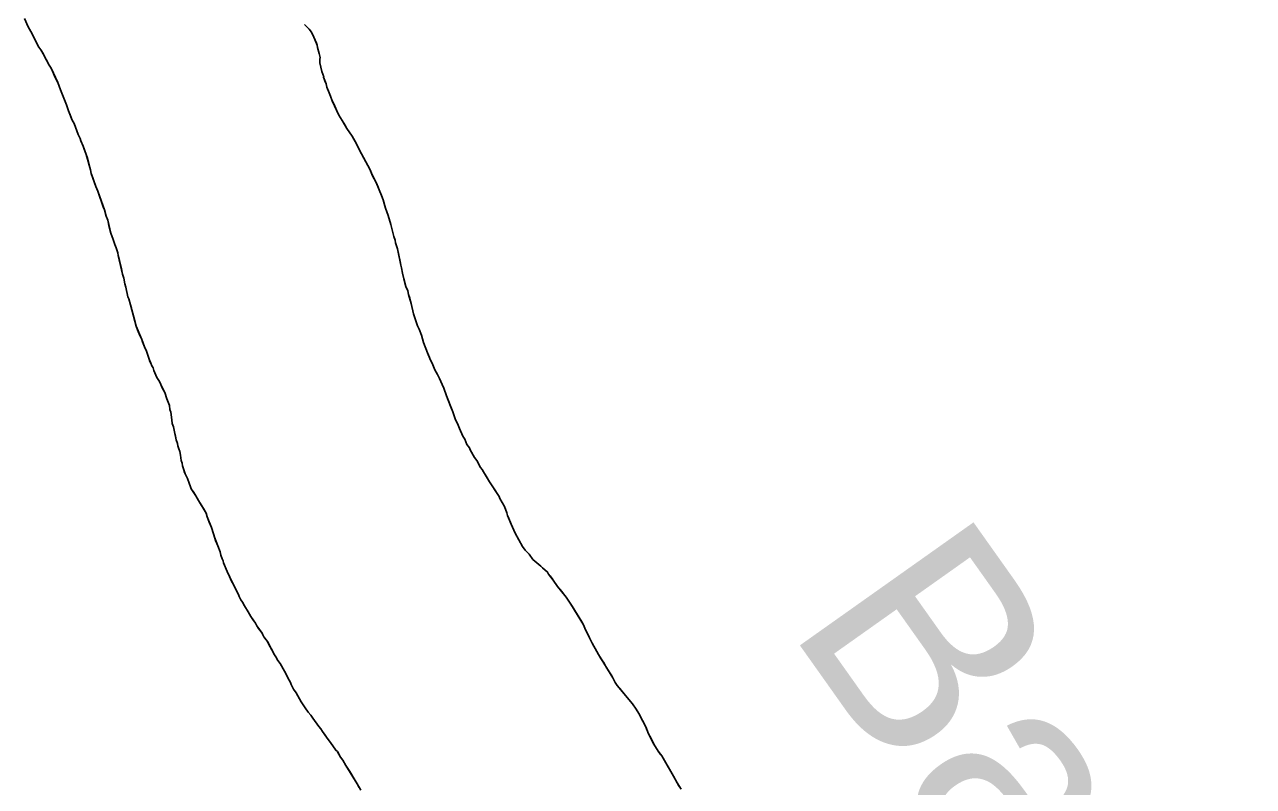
# Model space of a CAD drawing. Extents: x 3172297 to 3210190, y 958463 to 983887.
# Drawn here: x 3178569 to 3179238, y 965547 to 965963 of the extents above; entities that cross this region are included whole.
import ezdxf

# ---------------------------------------------------------------- set-up
doc = ezdxf.new("R2010")
doc.units = 0
for name, color, linetype in [('V-RIVR-IDEN', 7, 'Continuous'), ('V-SITE-VEGE', 7, 'Continuous'), ('V-TOPO-SHOR', 7, 'Continuous')]:
    doc.layers.add(name, color=color, linetype=linetype)

msp = doc.modelspace()

# ---------------------------------------------------------------- linework, layer by layer
at = {"layer": 'V-SITE-VEGE'}
for p, q in [((3178570.55, 965961.45), (3178568.66, 965966.02)), ((3178572.02, 965958.95), (3178570.55, 965961.45)), ((3178723.72, 965960.27), (3178721.21, 965962.76)), ((3178724.98, 965958.61), (3178723.72, 965960.27)), ((3178576.42, 965950.42), (3178572.02, 965958.95)), ((3178726.23, 965955.9), (3178724.98, 965958.61)), ((3178728.12, 965951.53), (3178726.23, 965955.9)), ((3178577.47, 965948.97), (3178576.42, 965950.42)), ((3178578.73, 965946.88), (3178577.47, 965948.97)), ((3178582.08, 965940.65), (3178578.73, 965946.88)), ((3178728.34, 965950.28), (3178728.12, 965951.53)), ((3178729.18, 965946.95), (3178728.34, 965950.28)), ((3178729.81, 965944.87), (3178729.18, 965946.95)), ((3178583.13, 965938.98), (3178582.08, 965940.65)), ((3178729.61, 965943.82), (3178729.81, 965944.87)), ((3178729.61, 965941.95), (3178729.61, 965943.82)), ((3178730.67, 965937.16), (3178729.61, 965941.95)), ((3178586.7, 965931.08), (3178583.13, 965938.98)), ((3178731.72, 965934.24), (3178730.67, 965937.16)), ((3178731.52, 965934.04), (3178731.72, 965934.24)), ((3178732.98, 965930.5), (3178731.52, 965934.04)), ((3178588.17, 965927.12), (3178586.7, 965931.08)), ((3178591.53, 965919), (3178588.17, 965927.12)), ((3178733.41, 965928.62), (3178732.98, 965930.5)), ((3178734.67, 965925.5), (3178733.41, 965928.62)), ((3178735.3, 965923.63), (3178734.67, 965925.5)), ((3178736.35, 965921.13), (3178735.3, 965923.63)), ((3178739.92, 965913.43), (3178736.35, 965921.13)), ((3178592.58, 965915.67), (3178591.53, 965919)), ((3178594.68, 965910.68), (3178592.58, 965915.67)), ((3178741.8, 965910.52), (3178739.92, 965913.43)), ((3178595.73, 965908.8), (3178594.68, 965910.68)), ((3178597.83, 965902.77), (3178595.73, 965908.8)), ((3178744.31, 965906.15), (3178741.8, 965910.52)), ((3178747.25, 965901.99), (3178744.31, 965906.15)), ((3178598.88, 965900.69), (3178597.83, 965902.77)), ((3178599.3, 965899.44), (3178598.88, 965900.69)), ((3178600.56, 965896.53), (3178599.3, 965899.44)), ((3178749.76, 965897.42), (3178747.25, 965901.99)), ((3178602.24, 965891.95), (3178600.56, 965896.53)), ((3178752.28, 965892.22), (3178749.76, 965897.42)), ((3178604.56, 965883.62), (3178602.24, 965891.95)), ((3178756.89, 965883.9), (3178752.28, 965892.22)), ((3178604.98, 965881.54), (3178604.56, 965883.62)), ((3178607.5, 965874.46), (3178604.98, 965881.54)), ((3178758.36, 965880.35), (3178756.89, 965883.9)), ((3178760.25, 965876.61), (3178758.36, 965880.35)), ((3178608.56, 965871.96), (3178607.5, 965874.46)), ((3178763.19, 965869.54), (3178760.25, 965876.61)), ((3178612.13, 965861.76), (3178608.56, 965871.96)), ((3178764.03, 965867.25), (3178763.19, 965869.54)), ((3178765.29, 965862.67), (3178764.03, 965867.25)), ((3178613.18, 965858.22), (3178612.13, 965861.76)), ((3178766.76, 965858.71), (3178765.29, 965862.67)), ((3178614.02, 965856.14), (3178613.18, 965858.22)), ((3178615.71, 965849.06), (3178614.02, 965856.14)), ((3178768.24, 965853.72), (3178766.76, 965858.71)), ((3178769.93, 965847.26), (3178768.24, 965853.72)), ((3178616.97, 965845.52), (3178615.71, 965849.06)), ((3178770.56, 965845.18), (3178769.93, 965847.26)), ((3178617.82, 965842.82), (3178616.97, 965845.52)), ((3178618.66, 965840.94), (3178617.82, 965842.82)), ((3178619.5, 965838.24), (3178618.66, 965840.94)), ((3178770.77, 965843.72), (3178770.56, 965845.18)), ((3178771.82, 965840.39), (3178770.77, 965843.72)), ((3178773.73, 965831.64), (3178771.82, 965840.39)), ((3178619.71, 965836.78), (3178619.5, 965838.24)), ((3178622.04, 965826.58), (3178619.71, 965836.78)), ((3178622.67, 965824.49), (3178622.04, 965826.58)), ((3178774.15, 965830.19), (3178773.73, 965831.64)), ((3178774.57, 965827.27), (3178774.15, 965830.19)), ((3178776.47, 965819.98), (3178774.57, 965827.27)), ((3178623.3, 965821.37), (3178622.67, 965824.49)), ((3178623.93, 965819.5), (3178623.3, 965821.37)), ((3178624.99, 965814.29), (3178623.93, 965819.5)), ((3178777.52, 965817.48), (3178776.47, 965819.98)), ((3178625.41, 965813.25), (3178624.99, 965814.29)), ((3178626.46, 965809.92), (3178625.41, 965813.25)), ((3178777.95, 965815.61), (3178777.52, 965817.48)), ((3178779.42, 965810.61), (3178777.95, 965815.61)), ((3178629.42, 965798.26), (3178626.46, 965809.92)), ((3178780.69, 965804.99), (3178779.42, 965810.61)), ((3178782.79, 965798.54), (3178780.69, 965804.99)), ((3178632.57, 965790.97), (3178629.42, 965798.26)), ((3178783.63, 965796.67), (3178782.79, 965798.54)), ((3178784.89, 965793.33), (3178783.63, 965796.67)), ((3178786.16, 965789.38), (3178784.89, 965793.33)), ((3178634.04, 965787.02), (3178632.57, 965790.97)), ((3178635.09, 965784.73), (3178634.04, 965787.02)), ((3178788.26, 965783.76), (3178786.16, 965789.38)), ((3178636.56, 965780.36), (3178635.09, 965784.73)), ((3178637.41, 965778.07), (3178636.56, 965780.36)), ((3178789.93, 965779.81), (3178788.26, 965783.76)), ((3178790.78, 965778.14), (3178789.93, 965779.81)), ((3178638.03, 965776.61), (3178637.41, 965778.07)), ((3178638.66, 965775.57), (3178638.03, 965776.61)), ((3178639.08, 965774.12), (3178638.66, 965775.57)), ((3178640.76, 965770.37), (3178639.08, 965774.12)), ((3178792.25, 965774.4), (3178790.78, 965778.14)), ((3178793.71, 965771.9), (3178792.25, 965774.4)), ((3178642.23, 965768.08), (3178640.76, 965770.37)), ((3178642.86, 965766.42), (3178642.23, 965768.08)), ((3178645.17, 965762.05), (3178642.86, 965766.42)), ((3178794.76, 965769.82), (3178793.71, 965771.9)), ((3178796.23, 965766.49), (3178794.76, 965769.82)), ((3178797.07, 965764.41), (3178796.23, 965766.49)), ((3178646.22, 965758.71), (3178645.17, 965762.05)), ((3178798.54, 965760.24), (3178797.07, 965764.41)), ((3178802.11, 965751.5), (3178798.54, 965760.24)), ((3178647.69, 965754.97), (3178646.22, 965758.71)), ((3178647.9, 965752.89), (3178647.69, 965754.97)), ((3178648.32, 965751.43), (3178647.9, 965752.89)), ((3178648.96, 965747.27), (3178648.32, 965751.43)), ((3178649.18, 965745.18), (3178648.96, 965747.27)), ((3178802.75, 965749.42), (3178802.11, 965751.5)), ((3178803.59, 965747.13), (3178802.75, 965749.42)), ((3178804.64, 965745.26), (3178803.59, 965747.13)), ((3178649.81, 965743.31), (3178649.18, 965745.18)), ((3178650.44, 965740.6), (3178649.81, 965743.31)), ((3178651.29, 965736.23), (3178650.44, 965740.6)), ((3178805.69, 965742.55), (3178804.64, 965745.26)), ((3178807.57, 965738.39), (3178805.69, 965742.55)), ((3178651.92, 965734.35), (3178651.29, 965736.23)), ((3178652.13, 965733.1), (3178651.92, 965734.35)), ((3178652.76, 965731.44), (3178652.13, 965733.1)), ((3178808.62, 965736.73), (3178807.57, 965738.39)), ((3178809.67, 965733.82), (3178808.62, 965736.73)), ((3178811.14, 965731.95), (3178809.67, 965733.82)), ((3178653.19, 965729.98), (3178652.76, 965731.44)), ((3178653.61, 965727.9), (3178653.19, 965729.98)), ((3178654.04, 965724.98), (3178653.61, 965727.9)), ((3178811.56, 965730.9), (3178811.14, 965731.95)), ((3178813.86, 965726.74), (3178811.56, 965730.9)), ((3178815.12, 965725.08), (3178813.86, 965726.74)), ((3178654.46, 965723.53), (3178654.04, 965724.98)), ((3178654.67, 965722.07), (3178654.46, 965723.53)), ((3178655.3, 965720.4), (3178654.67, 965722.07)), ((3178656.14, 965717.7), (3178655.3, 965720.4)), ((3178817.21, 965721.13), (3178815.12, 965725.08)), ((3178818.05, 965720.09), (3178817.21, 965721.13)), ((3178818.68, 965718.84), (3178818.05, 965720.09)), ((3178822.03, 965713.43), (3178818.68, 965718.84)), ((3178657.4, 965715.2), (3178656.14, 965717.7)), ((3178658.45, 965712.7), (3178657.4, 965715.2)), ((3178659.08, 965710.62), (3178658.45, 965712.7)), ((3178823.92, 965710.73), (3178822.03, 965713.43)), ((3178659.5, 965709.58), (3178659.08, 965710.62)), ((3178662.01, 965705.84), (3178659.5, 965709.58)), ((3178663.48, 965703.14), (3178662.01, 965705.84)), ((3178827.27, 965705.32), (3178823.92, 965710.73)), ((3178827.69, 965704.28), (3178827.27, 965705.32)), ((3178667.67, 965696.27), (3178663.48, 965703.14)), ((3178830.2, 965699.91), (3178827.69, 965704.28)), ((3178831.46, 965696.58), (3178830.2, 965699.91)), ((3178668.09, 965694.4), (3178667.67, 965696.27)), ((3178670.61, 965688.57), (3178668.09, 965694.4)), ((3178831.89, 965695.13), (3178831.46, 965696.58)), ((3178833.78, 965690.34), (3178831.89, 965695.13)), ((3178671.88, 965684.41), (3178670.61, 965688.57)), ((3178836.08, 965685.35), (3178833.78, 965690.34)), ((3178840.07, 965678.07), (3178836.08, 965685.35)), ((3178672.09, 965683.16), (3178671.88, 965684.41)), ((3178673.98, 965678.58), (3178672.09, 965683.16)), ((3178675.24, 965675.25), (3178673.98, 965678.58)), ((3178675.66, 965673.37), (3178675.24, 965675.25)), ((3178676.29, 965671.5), (3178675.66, 965673.37)), ((3178841.53, 965676.19), (3178840.07, 965678.07)), ((3178843.62, 965673.91), (3178841.53, 965676.19)), ((3178845.71, 965671), (3178843.62, 965673.91)), ((3178676.92, 965670.25), (3178676.29, 965671.5)), ((3178677.13, 965669.21), (3178676.92, 965670.25)), ((3178679.03, 965664.42), (3178677.13, 965669.21)), ((3178850.1, 965667.47), (3178845.71, 965671)), ((3178850.94, 965666.43), (3178850.1, 965667.47)), ((3178853.66, 965664.15), (3178850.94, 965666.43)), ((3178681.96, 965658.39), (3178679.03, 965664.42)), ((3178685.32, 965651.94), (3178681.96, 965658.39)), ((3178854.28, 965663.11), (3178853.66, 965664.15)), ((3178856.79, 965659.78), (3178854.28, 965663.11)), ((3178859.1, 965656.24), (3178856.79, 965659.78)), ((3178685.53, 965650.9), (3178685.32, 965651.94)), ((3178863.91, 965650.43), (3178859.1, 965656.24)), ((3178686.58, 965649.03), (3178685.53, 965650.9)), ((3178687.41, 965647.78), (3178686.58, 965649.03)), ((3178688.46, 965645.7), (3178687.41, 965647.78)), ((3178690.56, 965642.58), (3178688.46, 965645.7)), ((3178865.58, 965647.72), (3178863.91, 965650.43)), ((3178866.42, 965646.68), (3178865.58, 965647.72)), ((3178873.33, 965635.45), (3178866.42, 965646.68)), ((3178692.02, 965639.88), (3178690.56, 965642.58)), ((3178694.54, 965636.34), (3178692.02, 965639.88)), ((3178695.17, 965634.88), (3178694.54, 965636.34)), ((3178698.1, 965630.93), (3178695.17, 965634.88)), ((3178874.39, 965632.74), (3178873.33, 965635.45)), ((3178877.95, 965625.46), (3178874.39, 965632.74)), ((3178698.52, 965629.89), (3178698.1, 965630.93)), ((3178699.14, 965628.85), (3178698.52, 965629.89)), ((3178701.03, 965626.36), (3178699.14, 965628.85)), ((3178704.8, 965619.08), (3178701.03, 965626.36)), ((3178881.51, 965619.22), (3178877.95, 965625.46)), ((3178705.64, 965618.04), (3178704.8, 965619.08)), ((3178889.26, 965606.54), (3178881.51, 965619.22)), ((3178706.69, 965615.96), (3178705.64, 965618.04)), ((3178707.94, 965614.29), (3178706.69, 965615.96)), ((3178710.25, 965610.13), (3178707.94, 965614.29)), ((3178711.3, 965608.47), (3178710.25, 965610.13)), ((3178712.14, 965606.6), (3178711.3, 965608.47)), ((3178713.6, 965603.89), (3178712.14, 965606.6)), ((3178890.52, 965604.04), (3178889.26, 965606.54)), ((3178714.02, 965602.85), (3178713.6, 965603.89)), ((3178715.28, 965600.36), (3178714.02, 965602.85)), ((3178716.75, 965598.28), (3178715.28, 965600.36)), ((3178719.47, 965593.49), (3178716.75, 965598.28)), ((3178891.57, 965602.38), (3178890.52, 965604.04)), ((3178899.94, 965592.4), (3178891.57, 965602.38)), ((3178721.57, 965590.17), (3178719.47, 965593.49)), ((3178902.03, 965589.49), (3178899.94, 965592.4)), ((3178723.24, 965587.88), (3178721.57, 965590.17)), ((3178724.7, 965586.21), (3178723.24, 965587.88)), ((3178725.75, 965584.55), (3178724.7, 965586.21)), ((3178903.5, 965586.99), (3178902.03, 965589.49)), ((3178907.27, 965579.71), (3178903.5, 965586.99)), ((3178729.1, 965579.98), (3178725.75, 965584.55)), ((3178730.15, 965578.73), (3178729.1, 965579.98)), ((3178730.98, 965577.28), (3178730.15, 965578.73)), ((3178908.74, 965575.96), (3178907.27, 965579.71)), ((3178733.5, 965573.53), (3178730.98, 965577.28)), ((3178735.38, 965571.24), (3178733.5, 965573.53)), ((3178911.68, 965570.35), (3178908.74, 965575.96)), ((3178738.31, 965567.09), (3178735.38, 965571.24)), ((3178739.15, 965566.26), (3178738.31, 965567.09)), ((3178740.82, 965563.34), (3178739.15, 965566.26)), ((3178913.98, 965566.6), (3178911.68, 965570.35)), ((3178915.87, 965563.9), (3178913.98, 965566.6)), ((3178742.08, 965561.68), (3178740.82, 965563.34)), ((3178743.75, 965558.77), (3178742.08, 965561.68)), ((3178749.83, 965548.79), (3178743.75, 965558.77)), ((3178922.36, 965552.88), (3178915.87, 965563.9)), ((3178924.25, 965549.34), (3178922.36, 965552.88)), ((3178751.92, 965545.25), (3178749.83, 965548.79)), ((3178926.55, 965545.81), (3178924.25, 965549.34))]:
    msp.add_line(p, q, dxfattribs=at)
at = {"layer": 'V-TOPO-SHOR'}
for points in [[(3178569.92, 965962.9), (3178570.55, 965961.45), (3178572.02, 965958.95), (3178574.54, 965953.96), (3178575.16, 965952.92), (3178576.42, 965950.42), (3178577.47, 965948.97), (3178578.73, 965946.89), (3178579.56, 965945.43), (3178580.61, 965943.35), (3178582.08, 965940.65), (3178583.13, 965938.98), (3178584.39, 965936.07), (3178585.22, 965934.19), (3178586.7, 965931.08), (3178588.17, 965927.12), (3178591.53, 965919), (3178592.58, 965915.67), (3178593.42, 965913.59), (3178594.68, 965910.68), (3178595.73, 965908.81), (3178597.83, 965902.77), (3178598.88, 965900.69), (3178599.3, 965899.44), (3178600.56, 965896.53), (3178601.19, 965894.86), (3178602.24, 965891.95), (3178602.87, 965889.86), (3178604.56, 965883.62), (3178604.98, 965881.54), (3178605.82, 965879.25), (3178606.45, 965877.58), (3178607.5, 965874.46), (3178608.56, 965871.96), (3178611.71, 965862.8), (3178612.13, 965861.76), (3178613.18, 965858.22), (3178614.02, 965856.14), (3178614.66, 965853.23), (3178615.71, 965849.06), (3178616.97, 965845.52), (3178617.82, 965842.82), (3178618.66, 965840.94), (3178619.5, 965838.24), (3178619.71, 965836.78), (3178620.35, 965834.07), (3178621.4, 965829.49), (3178622.04, 965826.58), (3178622.67, 965824.49), (3178623.3, 965821.37), (3178623.93, 965819.5), (3178624.99, 965814.29), (3178625.41, 965813.25), (3178626.46, 965809.92), (3178626.89, 965808.04), (3178627.73, 965805.13), (3178628.15, 965803.26), (3178629.42, 965798.26), (3178630.26, 965796.38), (3178631.52, 965793.27), (3178632.57, 965790.97), (3178632.99, 965789.73), (3178634.04, 965787.02), (3178635.09, 965784.73), (3178636.56, 965780.36), (3178636.98, 965779.11), (3178637.4, 965778.07), (3178638.03, 965776.61), (3178638.66, 965775.57), (3178639.08, 965774.12), (3178640.76, 965770.37), (3178642.23, 965768.08), (3178642.86, 965766.42), (3178643.7, 965764.75), (3178645.17, 965762.05), (3178646.22, 965758.72), (3178647.27, 965756.01), (3178647.69, 965754.97), (3178647.9, 965752.89), (3178648.32, 965751.43), (3178648.96, 965747.27), (3178649.18, 965745.18), (3178649.81, 965743.31), (3178650.44, 965740.6), (3178650.87, 965738.52), (3178651.29, 965736.23), (3178651.92, 965734.35), (3178652.13, 965733.1), (3178652.76, 965731.44), (3178653.19, 965729.98), (3178653.61, 965727.9)], [(3178721.21, 965962.76), (3178722.05, 965961.93), (3178722.89, 965961.1), (3178723.72, 965960.27), (3178724.98, 965958.6), (3178726.23, 965955.9), (3178727.7, 965952.57), (3178728.12, 965951.53), (3178728.34, 965950.28), (3178729.18, 965946.95), (3178729.81, 965944.87), (3178729.61, 965943.82), (3178729.61, 965941.95), (3178730.67, 965937.16), (3178731.72, 965934.24), (3178731.52, 965934.04), (3178732.14, 965932.58), (3178732.56, 965931.54), (3178732.98, 965930.5), (3178733.41, 965928.62), (3178734.67, 965925.5), (3178735.3, 965923.63), (3178736.35, 965921.13), (3178737.19, 965919.47), (3178738.87, 965915.72), (3178739.92, 965913.43), (3178741.8, 965910.52), (3178743.27, 965908.03), (3178744.31, 965906.15), (3178747.25, 965901.99), (3178748.71, 965899.29), (3178749.76, 965897.42), (3178751.23, 965894.3), (3178752.28, 965892.22), (3178753.54, 965889.93), (3178756.89, 965883.9), (3178758.36, 965880.36), (3178760.25, 965876.61), (3178761.3, 965874.12), (3178761.93, 965872.66), (3178763.19, 965869.54), (3178764.03, 965867.25), (3178764.66, 965865.16), (3178765.29, 965862.67), (3178766.76, 965858.71), (3178768.24, 965853.72), (3178769.93, 965847.26), (3178770.56, 965845.18), (3178770.77, 965843.72), (3178771.82, 965840.39), (3178773.3, 965833.52), (3178773.73, 965831.64), (3178774.15, 965830.19), (3178774.57, 965827.27), (3178775, 965825.6), (3178775.42, 965824.15), (3178776.47, 965819.98), (3178777.52, 965817.48)], [(3178777.52, 965817.48), (3178777.95, 965815.61), (3178778.58, 965813.53), (3178779.42, 965810.61), (3178780.69, 965804.99), (3178781.95, 965801.24), (3178782.79, 965798.54), (3178783.63, 965796.67), (3178784.89, 965793.33), (3178786.16, 965789.38), (3178788.26, 965783.76), (3178789.31, 965781.26), (3178789.94, 965779.81), (3178790.78, 965778.14), (3178792.25, 965774.4), (3178793.71, 965771.9), (3178794.76, 965769.82), (3178796.23, 965766.49), (3178797.07, 965764.41), (3178798.54, 965760.24), (3178800.85, 965754.62), (3178802.11, 965751.5), (3178802.75, 965749.42), (3178803.59, 965747.13), (3178804.64, 965745.26), (3178805.69, 965742.55), (3178807.57, 965738.39), (3178808.62, 965736.73), (3178809.67, 965733.82), (3178811.14, 965731.95), (3178811.56, 965730.9), (3178813.86, 965726.74), (3178815.12, 965725.08), (3178817.21, 965721.13), (3178818.05, 965720.09), (3178818.68, 965718.84), (3178820.15, 965716.55), (3178822.03, 965713.43), (3178823.92, 965710.73), (3178824.75, 965709.27), (3178826.22, 965706.99), (3178827.27, 965705.32), (3178827.69, 965704.28), (3178830.2, 965699.91), (3178831.46, 965696.58), (3178831.89, 965695.13), (3178832.51, 965693.46), (3178833.78, 965690.34), (3178836.08, 965685.35), (3178837.97, 965681.81), (3178840.07, 965678.07), (3178841.53, 965676.19), (3178843.62, 965673.91), (3178845.71, 965671), (3178850.1, 965667.47), (3178850.94, 965666.43), (3178853.66, 965664.15), (3178854.28, 965663.11), (3178855.12, 965662.07), (3178856.17, 965660.61), (3178856.79, 965659.78), (3178859.1, 965656.24), (3178861.4, 965653.54), (3178862.86, 965651.67), (3178863.91, 965650.43), (3178865.58, 965647.72), (3178866.42, 965646.68), (3178867.05, 965645.64), (3178872.29, 965637.11), (3178873.33, 965635.45), (3178874.39, 965632.74), (3178875.23, 965631.08), (3178876.48, 965628.38), (3178877.95, 965625.46), (3178879.63, 965622.55), (3178881.51, 965619.22), (3178882.77, 965617.14), (3178884.45, 965614.44), (3178885.71, 965612.36), (3178888.64, 965607.58), (3178889.26, 965606.54), (3178890.52, 965604.04), (3178891.57, 965602.38), (3178893.03, 965600.71), (3178895.34, 965597.8), (3178898.89, 965593.65), (3178899.94, 965592.4), (3178902.03, 965589.49), (3178903.5, 965586.99), (3178905.6, 965582.83), (3178907.27, 965579.71), (3178907.69, 965578.67), (3178908.11, 965577.42), (3178908.74, 965575.96), (3178909.37, 965574.72), (3178910.84, 965572.01), (3178911.68, 965570.35), (3178913.14, 965568.06), (3178913.98, 965566.6), (3178915.24, 965564.73), (3178915.87, 965563.9)], [(3178653.61, 965727.9), (3178654.04, 965724.98), (3178654.46, 965723.53), (3178654.67, 965722.07), (3178655.3, 965720.4), (3178655.72, 965718.95), (3178656.14, 965717.7), (3178657.4, 965715.2), (3178658.45, 965712.7), (3178659.08, 965710.62), (3178659.5, 965709.58), (3178660.97, 965707.5), (3178662.01, 965705.84), (3178663.48, 965703.14), (3178666.2, 965698.77), (3178667.67, 965696.27), (3178668.09, 965694.4), (3178668.72, 965692.94), (3178669.35, 965691.48), (3178670.61, 965688.57), (3178671.46, 965685.66), (3178671.88, 965684.41), (3178672.09, 965683.16), (3178672.72, 965681.49), (3178673.98, 965678.58), (3178675.24, 965675.25), (3178675.66, 965673.37), (3178676.29, 965671.5), (3178676.92, 965670.25), (3178677.13, 965669.21), (3178679.03, 965664.42), (3178680.28, 965661.72), (3178681.33, 965659.64), (3178681.96, 965658.39), (3178683.85, 965654.85), (3178685.32, 965651.94), (3178685.53, 965650.9), (3178686.58, 965649.03), (3178687.41, 965647.78), (3178688.46, 965645.7), (3178690.56, 965642.58), (3178692.02, 965639.88), (3178693.07, 965638.42), (3178694.54, 965636.34), (3178695.17, 965634.88), (3178696.21, 965633.43), (3178698.1, 965630.93), (3178698.52, 965629.89), (3178699.14, 965628.85), (3178700.19, 965627.4), (3178701.03, 965626.36), (3178701.66, 965625.11), (3178703.33, 965621.78), (3178704.8, 965619.08), (3178705.64, 965618.04), (3178706.69, 965615.96), (3178707.94, 965614.29), (3178710.25, 965610.13), (3178711.3, 965608.47), (3178712.14, 965606.6), (3178713.6, 965603.89), (3178714.02, 965602.85), (3178715.28, 965600.36), (3178716.75, 965598.28), (3178719.47, 965593.49), (3178720.52, 965591.83), (3178721.57, 965590.17), (3178723.24, 965587.88), (3178724.7, 965586.21), (3178725.75, 965584.55), (3178729.1, 965579.98), (3178730.15, 965578.73), (3178730.98, 965577.28), (3178732.03, 965575.82), (3178733.5, 965573.53), (3178735.38, 965571.24), (3178738.31, 965567.09), (3178739.15, 965566.25), (3178740.82, 965563.34), (3178742.08, 965561.68), (3178743.75, 965558.77), (3178745.85, 965555.44), (3178748.78, 965550.45), (3178749.83, 965548.79), (3178750.88, 965546.91)], [(3178915.87, 965563.9), (3178918.8, 965558.91), (3178920.89, 965555.37), (3178922.36, 965552.88), (3178924.25, 965549.34), (3178925.29, 965547.68), (3178926.55, 965545.81)]]:
    msp.add_lwpolyline(points, dxfattribs=at)

# ---------------------------------------------------------------- texts
at = {"layer": 'V-RIVR-IDEN'}
msp.add_text('Bayou', height=116, rotation=305.34021, dxfattribs=at).set_placement((3178983.83, 965634.6))

doc.saveas('drawing.dxf')
